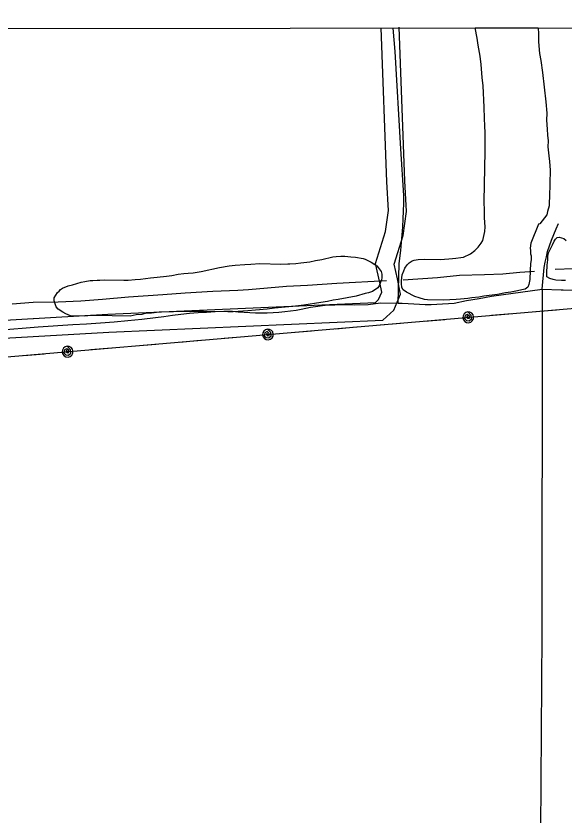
# Model space of a CAD drawing. Extents: x 3297716 to 3335574, y 688621 to 713991.
# Drawn here: x 3313036 to 3313946, y 710888 to 712216 of the extents above; entities that cross this region are included whole.
import ezdxf

# ---------------------------------------------------------------- set-up
doc = ezdxf.new("R2010")
doc.units = 0
for name, color, linetype in [('V-DTCH-CNTR', 7, 'Continuous'), ('V-GRID-FRAM', 7, 'Continuous'), ('V-ROAD-CNTR', 7, 'Continuous'), ('V-SITE-VEGE', 7, 'Continuous'), ('V-TOPO-SHOR', 7, 'Continuous'), ('V-UTIL-LINE', 7, 'Continuous')]:
    doc.layers.add(name, color=color, linetype=linetype)

msp = doc.modelspace()

# ---------------------------------------------------------------- linework, layer by layer
at = {"layer": 'V-DTCH-CNTR'}
msp.add_line((3313670.8, 711739.5), (3313672.4, 711804.6), dxfattribs=at)
for points in [[(3313672.4, 711804.6), (3313673.6, 711814.1), (3313675.2, 711827.1), (3313676.5, 711840.1), (3313677.6, 711853.1), (3313678.5, 711866.2), (3313679.3, 711879.2), (3313679.8, 711892.3), (3313680.1, 711905.3), (3313680.2, 711918.4), (3313675.2, 711995.6), (3313665.8, 712157.3), (3313662.6, 712196.3)], [(3313910.3, 711762.6), (3313913.5, 711798.7), (3313915.1, 711807.6), (3313917, 711816.4), (3313919, 711825.2), (3313922.2, 711834.7), (3313925.5, 711844.1), (3313929.2, 711853.4), (3313933.1, 711862.6), (3313937.2, 711871.7)], [(3313910.3, 711762.6), (3313910.1, 711624.3), (3313909.4, 711273.6), (3313909.5, 711190.5), (3313906.2, 710699), (3313846.2, 710689.7), (3313630.3, 710686.3), (3313416, 710667.4), (3313023.5, 710635.7), (3312761.3, 710628.8), (3312647.4, 710623.3), (3312598.1, 710622.3), (3312566.1, 710621.8), (3312338.1, 710610.9)], [(3313641.7, 711739.9), (3313670.8, 711739.5), (3313677.6, 711739.4), (3313687.2, 711738.6), (3313696.7, 711738), (3313706.3, 711737.6), (3313715.9, 711737.4), (3313725.5, 711737.4), (3313735.1, 711737.6), (3313744.7, 711738.1), (3313754.3, 711738.7), (3313763.9, 711739.6), (3313784.5, 711743.6), (3313805.2, 711747.4), (3313825.9, 711751), (3313910.3, 711762.6)], [(3313910.3, 711762.6), (3313941.5, 711761.6), (3313944.8, 711761.6), (3313989.5, 711759.9)], [(3313005.3, 711694.6), (3313073, 711700), (3313130.3, 711703.8), (3313153.2, 711705.2), (3313176.1, 711706.8), (3313199, 711708.6), (3313221.8, 711710.6), (3313244.7, 711712.8), (3313267.5, 711715.3), (3313281.6, 711717.4), (3313295.8, 711719.3), (3313309.9, 711721), (3313324.1, 711722.5), (3313338.4, 711723.7), (3313352.6, 711724.7), (3313366.9, 711725.4), (3313381.2, 711725.9), (3313395.4, 711726.2), (3313405.1, 711725.2), (3313414.7, 711724.4), (3313424.4, 711723.8), (3313434, 711723.5), (3313443.7, 711723.4), (3313453.4, 711723.5), (3313463.1, 711723.9), (3313472.7, 711724.5), (3313482.3, 711725.4), (3313492, 711726.4), (3313501.5, 711727.8), (3313509.5, 711729.6), (3313517.4, 711731.2), (3313525.4, 711732.7), (3313533.4, 711733.9), (3313541.5, 711734.9), (3313549.6, 711735.8), (3313557.7, 711736.4), (3313565.8, 711736.8), (3313573.9, 711737), (3313582, 711737.1), (3313590.2, 711736.9), (3313598.3, 711736.5), (3313620.7, 711737.4), (3313641.7, 711739.9)]]:
    msp.add_lwpolyline(points, dxfattribs=at)
at = {"layer": 'V-GRID-FRAM'}
msp.add_lwpolyline([(3301838.5, 712184.2), (3333346.2, 712216.3), (3333372.6, 694031.5), (3301849.1, 693999.4), (3301838.5, 712184.2)], dxfattribs=at)
at = {"layer": 'V-ROAD-CNTR'}
for points in [[(3312938, 711676.6), (3313189.9, 711691.1), (3313645.4, 711711.1), (3313663.4, 711728), (3313674.6, 711754.2), (3313669.5, 711780), (3313664, 711804.1), (3313679, 711851.5), (3313684.9, 711891.8), (3313682.1, 711942.3), (3313672.3, 712197.9)], [(3312940.6, 711706.8), (3313188.4, 711721.1), (3313632.9, 711740.6), (3313638.2, 711745.5), (3313643.4, 711757.5), (3313640.2, 711773.7), (3313632.9, 711805.4), (3313649.7, 711858.2), (3313654.7, 711893.1), (3313652.1, 711940.9), (3313642.4, 712196.8)]]:
    msp.add_lwpolyline(points, dxfattribs=at)
at = {"layer": 'V-SITE-VEGE'}
for p, q in [((3313799, 712196.4), (3313903.4, 712196.5)), ((3313801.9, 712179.5), (3313799, 712196.4)), ((3313903.4, 712196.5), (3313904, 712186.6)), ((3313803.6, 712168), (3313801.9, 712179.5)), ((3313904, 712186.6), (3313904.2, 712173.3)), ((3313806.9, 712149.4), (3313803.6, 712168)), ((3313904.2, 712173.3), (3313905.6, 712154.2)), ((3313905.6, 712154.2), (3313907.7, 712142.2)), ((3313808.5, 712136), (3313806.9, 712149.4)), ((3313907.7, 712142.2), (3313910.6, 712122.6)), ((3313810.4, 712114), (3313808.5, 712136)), ((3313812, 712100.2), (3313810.4, 712114)), ((3313910.6, 712122.6), (3313916.1, 712073.5)), ((3313813.5, 712064.9), (3313812, 712100.2)), ((3313916.1, 712073.5), (3313917.6, 712054.8)), ((3313814.5, 712045.8), (3313813.5, 712064.9)), ((3313814.7, 712033.9), (3313814.5, 712045.8)), ((3313917.6, 712054.8), (3313917.3, 712043.4)), ((3313815.4, 712022.5), (3313814.7, 712033.9)), ((3313917.3, 712043.4), (3313918.4, 712028.2)), ((3313815.6, 712011), (3313815.4, 712022.5)), ((3313918.4, 712028.2), (3313918.7, 712018.6)), ((3313918.7, 712018.6), (3313919.9, 712009.1)), ((3313815.6, 711992), (3313815.6, 712011)), ((3313919.9, 712009.1), (3313919.6, 711999.1)), ((3313919.6, 711999.1), (3313921.2, 711984.3)), ((3313813.7, 711908.2), (3313815.6, 711992)), ((3313921.2, 711984.3), (3313922.4, 711974.7)), ((3313922.4, 711974.7), (3313923.5, 711960.4)), ((3313923.5, 711960.4), (3313922.4, 711915.7)), ((3313922.4, 711915.7), (3313921.7, 711906.6)), ((3313814.3, 711892.5), (3313813.7, 711908.2)), ((3313921.6, 711900.9), (3313919, 711891.5)), ((3313921.7, 711906.6), (3313921.6, 711900.9)), ((3313814.5, 711881), (3313814.3, 711892.5)), ((3313917.9, 711886.2), (3313906.2, 711871.3)), ((3313919, 711891.5), (3313917.9, 711886.2)), ((3313815.1, 711866.3), (3313814.5, 711881)), ((3313814.9, 711858.2), (3313815.1, 711866.3)), ((3313903.8, 711870.4), (3313891.1, 711838.8)), ((3313906.2, 711871.3), (3313903.8, 711870.4)), ((3313811.2, 711843.5), (3313812.3, 711848.7)), ((3313812.3, 711848.7), (3313814.9, 711858.2)), ((3313803.8, 711832.2), (3313808.7, 711838.8)), ((3313808.7, 711838.8), (3313811.2, 711843.5)), ((3313891.1, 711838.8), (3313890, 711830.7)), ((3313779.6, 711815.7), (3313791.2, 711821.1)), ((3313791.2, 711821.1), (3313798.4, 711826.7)), ((3313798.4, 711826.7), (3313803.8, 711832.2)), ((3313890, 711830.7), (3313890.8, 711826.9)), ((3313890.8, 711826.9), (3313890.7, 711821.2)), ((3313890.7, 711821.2), (3313892, 711817.8)), ((3313685.9, 711803.1), (3313688.9, 711806.4)), ((3313688.9, 711806.4), (3313694.2, 711809.6)), ((3313694.2, 711809.6), (3313697.6, 711810.9)), ((3313697.6, 711810.9), (3313703.8, 711811.7)), ((3313703.8, 711811.7), (3313714.7, 711812.4)), ((3313714.7, 711812.4), (3313741.4, 711811.8)), ((3313741.4, 711811.8), (3313747.6, 711812.6)), ((3313747.6, 711812.6), (3313755.2, 711812.9)), ((3313755.2, 711812.9), (3313761, 711813.7)), ((3313761, 711813.7), (3313766.7, 711814.1)), ((3313766.7, 711814.1), (3313774.8, 711815.3)), ((3313774.8, 711815.3), (3313779.6, 711815.7)), ((3313891.9, 711811.1), (3313890.8, 711805)), ((3313892, 711817.8), (3313891.9, 711811.1)), ((3313677.5, 711786.6), (3313680, 711793.2)), ((3313680, 711793.2), (3313682, 711797.5)), ((3313682, 711797.5), (3313685.9, 711803.1)), ((3313890, 711793.5), (3313889.7, 711778.8)), ((3313890.8, 711805), (3313890, 711793.5)), ((3313676.3, 711776.7), (3313677.5, 711786.6)), ((3313676.2, 711771.9), (3313676.3, 711776.7)), ((3313677, 711765.2), (3313676.2, 711771.9)), ((3313888.1, 711770.3), (3313886.1, 711766)), ((3313889.7, 711778.8), (3313888.1, 711770.3)), ((3313679.3, 711761.8), (3313677, 711765.2)), ((3313684.4, 711757.9), (3313679.3, 711761.8)), ((3313698.5, 711750.4), (3313684.4, 711757.9)), ((3313835.8, 711753.9), (3313813.3, 711751.1)), ((3313849.2, 711756.4), (3313835.8, 711753.9)), ((3313858.2, 711757.6), (3313849.2, 711756.4)), ((3313868.8, 711759.8), (3313858.2, 711757.6)), ((3313876.4, 711761.5), (3313868.8, 711759.8)), ((3313881.7, 711762.8), (3313876.4, 711761.5)), ((3313886.1, 711766), (3313881.7, 711762.8)), ((3313705.6, 711748.3), (3313698.5, 711750.4)), ((3313714.6, 711745.3), (3313705.6, 711748.3)), ((3313719.8, 711744.7), (3313714.6, 711745.3)), ((3313746, 711744.1), (3313719.8, 711744.7)), ((3313767, 711745.5), (3313746, 711744.1)), ((3313774.1, 711745.8), (3313767, 711745.5)), ((3313786.6, 711746.9), (3313774.1, 711745.8)), ((3313793.2, 711748.2), (3313786.6, 711746.9)), ((3313804.7, 711749.4), (3313793.2, 711748.2)), ((3313813.3, 711751.1), (3313804.7, 711749.4))]:
    msp.add_line(p, q, dxfattribs=at)
for points in [[(3313917.9, 711782.9), (3313917.6, 711789.6), (3313918.3, 711802.4), (3313919.5, 711811.4), (3313919.6, 711816.7), (3313920.2, 711820), (3313920.3, 711822.8), (3313921.7, 711825.2), (3313925.2, 711831.8), (3313927.2, 711836.5), (3313930.2, 711842.6), (3313932.2, 711845.9), (3313935.2, 711848.7), (3313938.5, 711849.1), (3313946.1, 711846.5), (3313949.8, 711843.6)], [(3313225.8, 711717.7), (3313165.8, 711719.1), (3313155.3, 711718.4), (3313149.1, 711717.6), (3313126.2, 711718.1), (3313118.7, 711721.6), (3313113.5, 711724.6), (3313106, 711729.5), (3313102.8, 711733.4), (3313100.6, 711739.7), (3313099.2, 711743), (3313099.3, 711748.3), (3313104.8, 711757.2), (3313107.7, 711759.5), (3313110.1, 711762.3), (3313113, 711764.1), (3313122.7, 711768.2), (3313129.8, 711769.9), (3313144.2, 711774.4), (3313150.5, 711775.6), (3313159.1, 711776.9), (3313163.8, 711777.2), (3313170.5, 711777.6), (3313175.3, 711777.4), (3313182.9, 711778.2), (3313215.3, 711777.5), (3313222.4, 711777.8), (3313233.9, 711778.9), (3313242.9, 711779.2), (3313259.2, 711781.2), (3313270.6, 711782.8), (3313285.9, 711784.4), (3313295, 711785.6), (3313305.5, 711787.3), (3313314.6, 711788.5), (3313321.8, 711789.3), (3313330.3, 711790), (3313343.3, 711792.1), (3313373.9, 711798.5), (3313390.1, 711801.5), (3313400.2, 711802.7), (3313415.9, 711803.7), (3313425.9, 711804), (3313441.2, 711805), (3313475.9, 711804.2), (3313487.4, 711804.9), (3313490.7, 711804.8), (3313500.7, 711805.5), (3313509.3, 711806.3), (3313524.1, 711808.3), (3313533.7, 711810.5), (3313543.8, 711812.1), (3313562.4, 711816.5), (3313567.7, 711816.8), (3313575.8, 711817.6), (3313582, 711817.4), (3313592.4, 711816.2), (3313600, 711815.6), (3313612.8, 711813.4), (3313616.2, 711812.4), (3313619.5, 711810.8), (3313626, 711807.4), (3313632.1, 711803.4), (3313635.4, 711801.4), (3313637.7, 711798.5), (3313642.3, 711791.7), (3313643.7, 711787.4), (3313643.5, 711781.7), (3313643, 711777.9), (3313641.5, 711774.1), (3313639.4, 711768), (3313636.9, 711764.7), (3313628.2, 711758.7), (3313621.5, 711756.5), (3313616.2, 711755.2), (3313600.9, 711750.8), (3313571.2, 711745.3), (3313563.1, 711744.1), (3313553.6, 711742.4), (3313542.1, 711740.7), (3313513.9, 711736.2), (3313495.7, 711733.7), (3313483.3, 711732.6), (3313465.2, 711731.1), (3313453.2, 711729.5), (3313433.7, 711727.6), (3313421.3, 711726.9), (3313396.9, 711725.1), (3313387.9, 711724.8), (3313347.4, 711725.8), (3313336.9, 711725.6), (3313326.4, 711724.8), (3313307.4, 711725.3), (3313297.4, 711725.1), (3313274, 711724.2), (3313261.1, 711723), (3313254.5, 711722.7), (3313248.3, 711721.4), (3313244.9, 711720.6)], [(3313948.7, 711776.9), (3313942, 711777.1), (3313933, 711777.8), (3313928.3, 711778.8), (3313922.6, 711780.4), (3313917.9, 711782.9)], [(3313244.9, 711720.6), (3313235.8, 711719.8), (3313230.6, 711719), (3313225.8, 711717.7)]]:
    msp.add_lwpolyline(points, dxfattribs=at)
at = {"layer": 'V-TOPO-SHOR'}
for points in [[(3313931.6, 711795.7), (3313962.1, 711796.8), (3314008.1, 711802), (3314041.9, 711804.5), (3314088.2, 711807.1), (3314138.9, 711809.9), (3314234.1, 711816.1), (3314279.7, 711819.5), (3314328.2, 711820.9), (3314388.8, 711823.5), (3314447.6, 711826.9), (3314506.8, 711830.7), (3314568.2, 711835.8), (3314622.2, 711837.9), (3314676.2, 711841.7), (3314712.3, 711844.2), (3314742.2, 711846.3)], [(3313679.2, 711778.1), (3313736.1, 711781.9), (3313772.5, 711785.9), (3313814, 711787.1), (3313844.5, 711788.2), (3313873.2, 711790.8), (3313897.1, 711792.8)], [(3313029.3, 711738), (3313064.6, 711740.8), (3313106.1, 711741.7), (3313143.9, 711743), (3313179.6, 711745.8), (3313222.6, 711749.9), (3313279.6, 711753.7), (3313317.1, 711756.5), (3313362.7, 711759.1), (3313404.2, 711761.1), (3313422.2, 711762.1), (3313485.1, 711767.6), (3313520.3, 711769.4), (3313568.9, 711772.7), (3313651.6, 711776.9)]]:
    msp.add_lwpolyline(points, dxfattribs=at)
at = {"layer": 'V-UTIL-LINE'}
for points in [[(3307478.6, 712190), (3307010.7, 711270.2), (3307283.4, 711286.1), (3309482.3, 711400.6), (3310583, 711451.7), (3311133.8, 711488.7), (3315308.4, 711846.1)], [(3313899.7, 711725.5), (3313933.6, 711728.4)], [(3313787.2, 711715.8), (3313785.3, 711718.1), (3313784.7, 711715.8), (3313786.5, 711713.7), (3313789.4, 711714.3), (3313789.3, 711717.7), (3313785.7, 711720.8), (3313782, 711718.7), (3313781.1, 711713.9), (3313784.5, 711710.8), (3313788.9, 711710.2), (3313792.4, 711713.6), (3313792.2, 711719.1), (3313786.4, 711724.8), (3313783, 711723.8), (3313780.3, 711721.6), (3313778.6, 711718.6), (3313778.2, 711715.1), (3313779.2, 711711.7), (3313781.4, 711709), (3313784.4, 711707.3), (3313787.9, 711706.9), (3313791.3, 711707.8), (3313794, 711710), (3313795.7, 711713.1), (3313796.1, 711716.6), (3313795.2, 711720), (3313793, 711722.7), (3313789.9, 711724.4), (3313786.4, 711724.8)], [(3313826, 711719.2), (3313859.9, 711722.1)], [(3313567, 711697), (3313600.8, 711699.9)], [(3313640.7, 711703.3), (3313674.6, 711706.2)], [(3313714.4, 711709.6), (3313748.3, 711712.5)], [(3313454.4, 711687.3), (3313452.5, 711689.6), (3313451.9, 711687.3), (3313453.7, 711685.3), (3313456.6, 711685.8), (3313456.5, 711689.2), (3313453, 711692.3), (3313449.2, 711690.2), (3313448.4, 711685.4), (3313451.7, 711682.3), (3313456.1, 711681.7), (3313459.6, 711685.1), (3313459.4, 711690.6), (3313453.6, 711696.3), (3313450.2, 711695.3), (3313447.5, 711693.1), (3313445.8, 711690.1), (3313445.4, 711686.6), (3313446.4, 711683.2), (3313448.6, 711680.5), (3313451.7, 711678.8), (3313455.1, 711678.4), (3313458.5, 711679.4), (3313461.3, 711681.6), (3313463, 711684.6), (3313463.3, 711688.1), (3313462.4, 711691.5), (3313460.2, 711694.2), (3313457.1, 711695.9), (3313453.6, 711696.3)], [(3313493.2, 711690.7), (3313527.1, 711693.6)], [(3313307.9, 711674.8), (3313341.8, 711677.7)], [(3313381.6, 711681.1), (3313415.5, 711684)], [(3313121.6, 711658.9), (3313119.8, 711661.1), (3313119.1, 711658.8), (3313121, 711656.8), (3313123.8, 711657.3), (3313123.7, 711660.7), (3313120.2, 711663.8), (3313116.5, 711661.7), (3313115.6, 711657), (3313118.9, 711653.8), (3313123.4, 711653.2), (3313126.8, 711656.6), (3313126.7, 711662.1), (3313120.8, 711667.8), (3313117.5, 711666.8), (3313114.7, 711664.7), (3313113, 711661.6), (3313112.6, 711658.1), (3313113.6, 711654.7), (3313115.8, 711652), (3313118.9, 711650.3), (3313122.4, 711649.9), (3313125.7, 711650.9), (3313128.5, 711653.1), (3313130.2, 711656.1), (3313130.6, 711659.6), (3313129.6, 711663), (3313127.4, 711665.7), (3313124.3, 711667.4), (3313120.8, 711667.8)], [(3313160.5, 711662.2), (3313194.3, 711665.1)], [(3313234.2, 711668.5), (3313268.1, 711671.4)], [(3313048.9, 711652.6), (3313082.7, 711655.5)]]:
    msp.add_lwpolyline(points, dxfattribs=at)

doc.saveas('drawing.dxf')
